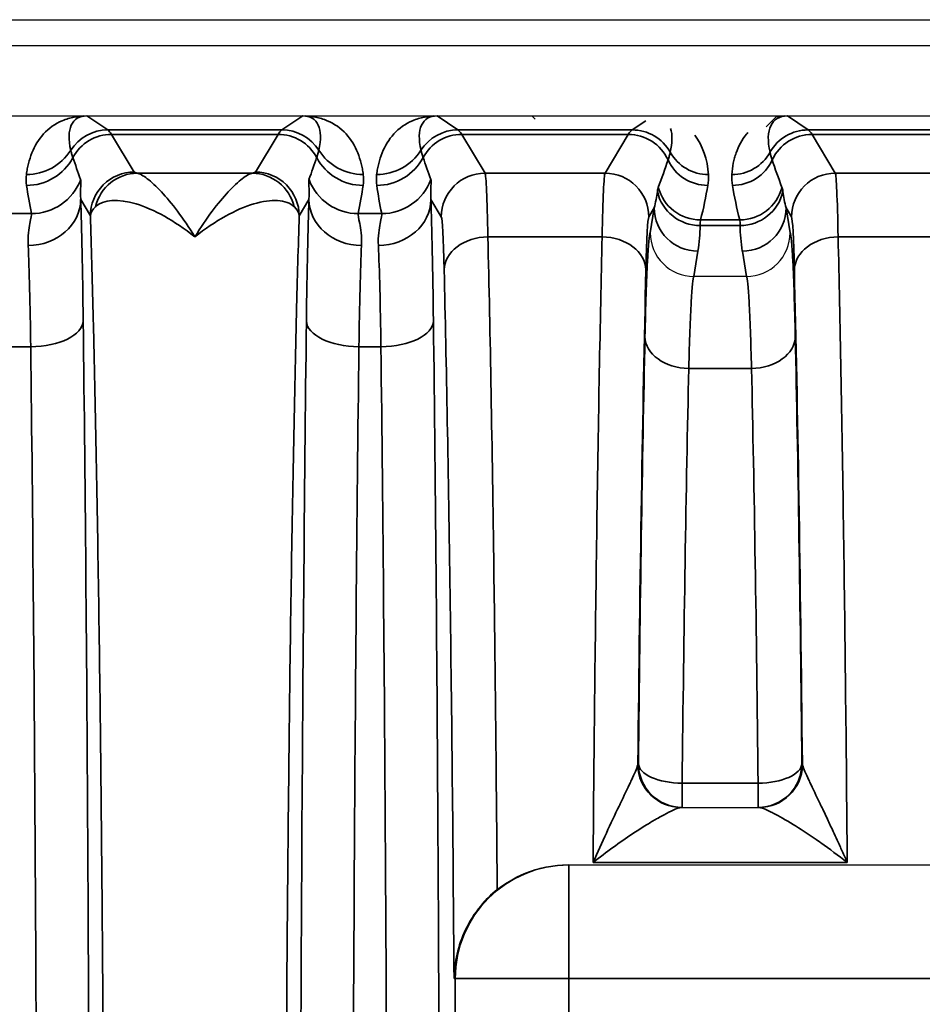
# Model space of a CAD drawing. Header units: millimetres. Extents: x 399 to 6233, y -1870 to 1602.
# Tile 528 of 656: x 5995 to 6005, y -98 to -86. Entities that reach past the tile are written whole.
import ezdxf

# ---------------------------------------------------------------- set-up
doc = ezdxf.new("R2010")
doc.units = ezdxf.units.MM
doc.layers.add('可見 (ISO)', color=7, linetype='Continuous', lineweight=25)
doc.layers.add('窄部可見 (ISO)', color=7, linetype='Continuous', lineweight=35)

msp = doc.modelspace()

# ---------------------------------------------------------------- linework, layer by layer
at = {"layer": '可見 (ISO)'}
for p, q in [((5974.43, -86.296), (6087.43, -86.296)), ((6083.18, -86.596), (5978.68, -86.596)), ((5978.68, -87.396), (6083.18, -87.396)), ((6000.567, -87.433), (6000.53, -87.396)), ((6003.206, -87.519), (6003.33, -87.396)), ((6002.379, -89.23), (6002.38, -89.23)), ((6002.979, -89.23), (6002.38, -89.23)), ((6002.979, -89.23), (6002.98, -89.23)), ((6002.234, -95.296), (6003.125, -95.296)), ((6000.941, -95.952), (6000.953, -95.952)), ((6000.953, -95.952), (6012.407, -95.952))]:
    msp.add_line(p, q, dxfattribs=at)
for start, end in [(238.9951, 238.996), (280.6179, 280.6183)]:
    msp.add_arc((6003.264, -92.296), 3, start, end, dxfattribs=at)
for points, knots in [([(5995.411, -87.396), (5995.418, -87.396), (5995.425, -87.396), (5995.431, -87.396), (5995.437, -87.396), (5995.442, -87.396), (5995.447, -87.396)], [0.00000000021, 0.00000000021, 0.00000000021, 0.00000000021, 0.00002113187, 0.00002113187, 0.00002113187, 0.0000394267, 0.0000394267, 0.0000394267, 0.0000394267]), ([(5997.912, -87.396), (5997.918, -87.396), (5997.924, -87.396), (5997.932, -87.396), (5997.937, -87.396), (5997.943, -87.396), (5997.949, -87.396)], [-0.00000491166, -0.00000491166, -0.00000491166, -0.00000491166, 0.00001772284, 0.00001772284, 0.00001772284, 0.00003506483, 0.00003506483, 0.00003506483, 0.00003506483]), ([(5999.411, -87.396), (5999.418, -87.396), (5999.425, -87.396), (5999.431, -87.396), (5999.437, -87.396), (5999.442, -87.396), (5999.447, -87.396)], [0.00000000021, 0.00000000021, 0.00000000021, 0.00000000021, 0.00002113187, 0.00002113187, 0.00002113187, 0.0000394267, 0.0000394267, 0.0000394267, 0.0000394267]), ([(6003.415, -87.396), (6003.421, -87.396), (6003.428, -87.396), (6003.434, -87.396), (6003.439, -87.396), (6003.443, -87.396), (6003.447, -87.396)], [0.00000000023, 0.00000000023, 0.00000000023, 0.00000000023, 0.00001896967, 0.00001896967, 0.00001896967, 0.00003403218, 0.00003403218, 0.00003403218, 0.00003403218]), ([(6001.88, -88.731), (6001.88, -88.862), (6001.934, -88.991), (6002.027, -89.083), (6002.119, -89.175), (6002.247, -89.229), (6002.379, -89.23)], [-0.0000151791, -0.0000151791, -0.0000151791, -0.0000151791, 0.0003786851, 0.0003786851, 0.0003786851, 0.0007725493, 0.0007725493, 0.0007725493, 0.0007725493]), ([(6002.98, -89.23), (6003.112, -89.229), (6003.241, -89.175), (6003.333, -89.083), (6003.425, -88.991), (6003.479, -88.861), (6003.479, -88.731)], [0, 0, 0, 0, 0.0003900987, 0.0003900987, 0.0003900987, 0.0007801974, 0.0007801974, 0.0007801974, 0.0007801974]), ([(6000.133, -96.235), (6000.225, -96.162), (6000.329, -96.099), (6000.6, -95.985), (6000.776, -95.952), (6000.941, -95.952)], [-0.48600082, -0.48600082, -0.48600082, -0.48600082, -0.45121155, -0.45121155, -0.40160969, -0.40160969, -0.40160969, -0.40160969]), ([(6000.133, -96.235), (6000.064, -96.29), (5999.999, -96.354), (5999.872, -96.508), (5999.814, -96.599), (5999.725, -96.785), (5999.693, -96.878), (5999.651, -97.063), (5999.641, -97.155), (5999.64, -97.248), (5999.64, -97.25), (5999.64, -97.252)], [0.0000025, 0.0000025, 0.0000025, 0.0000025, 0.0273791, 0.0273791, 0.0597, 0.0597, 0.089653, 0.089653, 0.1184213, 0.1184213, 0.1189519, 0.1189519, 0.1189519, 0.1189519])]:
    msp.add_open_spline(points, degree=3, knots=knots, dxfattribs=at)
at = {"layer": '窄部可見 (ISO)'}
for p, q in [((5995.447, -87.396), (5995.685, -87.555)), ((5997.674, -87.555), (5997.912, -87.396)), ((5999.447, -87.396), (5999.685, -87.555)), ((6003.447, -87.396), (6003.685, -87.555)), ((6001.674, -87.555), (6001.829, -87.452)), ((5995.685, -87.555), (5997.674, -87.555)), ((5997.63, -87.606), (5995.729, -87.606)), ((5995.729, -87.606), (5995.987, -88.037)), ((5997.372, -88.037), (5997.63, -87.606)), ((5999.685, -87.555), (6001.674, -87.555)), ((6001.63, -87.606), (5999.729, -87.606)), ((5999.729, -87.606), (5999.995, -88.049)), ((6001.365, -88.049), (6001.63, -87.606)), ((6003.685, -87.555), (6005.674, -87.555)), ((6005.63, -87.606), (6003.729, -87.606)), ((6003.729, -87.606), (6003.995, -88.049)), ((5996.023, -88.049), (5997.336, -88.049)), ((5999.995, -88.049), (6001.365, -88.049)), ((6003.995, -88.049), (6005.365, -88.049)), ((5995.487, -88.536), (5995.376, -88.351)), ((5997.983, -88.351), (5997.872, -88.536)), ((5999.495, -88.549), (5999.376, -88.351)), ((5994.546, -88.511), (5994.814, -88.511)), ((5998.546, -88.511), (5998.814, -88.511)), ((6001.927, -88.446), (6001.864, -88.549)), ((6001.88, -88.731), (6001.927, -88.446)), ((6003.495, -88.549), (6003.433, -88.446)), ((6003.433, -88.446), (6003.479, -88.731)), ((6002.908, -88.648), (6002.451, -88.648)), ((6002.456, -88.584), (6002.903, -88.584)), ((6001.332, -88.778), (6000.027, -88.778)), ((6005.332, -88.778), (6004.027, -88.778)), ((6002.426, -88.941), (6002.379, -89.23)), ((6002.98, -89.23), (6002.933, -88.941)), ((5994.805, -90.034), (5994.554, -90.034)), ((5998.805, -90.034), (5998.554, -90.034)), ((6003.038, -90.28), (6002.321, -90.28)), ((6001.741, -94.796), (6001.746, -94.796)), ((6003.613, -94.796), (6003.619, -94.796)), ((6002.246, -95.02), (6003.113, -95.02)), ((6002.246, -95.02), (6002.246, -95.296)), ((6003.113, -95.02), (6003.113, -95.296)), ((6000.953, -97.252), (6000.953, -95.952)), ((6004.131, -95.925), (6001.228, -95.925)), ((5999.653, -97.252), (5999.64, -97.252)), ((5999.653, -108.34), (5999.653, -97.252)), ((6000.953, -97.252), (5999.653, -97.252)), ((6012.407, -97.252), (6000.953, -97.252)), ((6000.953, -97.252), (6000.953, -108.34))]:
    msp.add_line(p, q, dxfattribs=at)
for centre, major_axis, ratio, start_param, end_param in [((5995.96, -88.238), (-0.641, 0.802), 0.399262, 5.974018, 6.980681), ((5997.399, -88.238), (0.641, 0.802), 0.399262, 5.585689, 6.592352), ((5999.96, -88.238), (-0.641, 0.802), 0.399262, 5.974018, 6.980681), ((6003.914, -88.207), (-0.601, 0.77), 0.425498, 5.962372, 7.023252), ((5995.685, -88.055), (0.277, 0.416), 0.999683, 0.588111, 1.594775), ((5995.729, -88.106), (0.429, 0.257), 0.999172, 1.030857, 2.112865), ((5995.656, -187.589), (0, 100.043), 0.020838, 6.248286, 6.269226), ((5997.703, -187.589), (0, 100.043), 0.020838, 0.01396, 0.034899), ((5997.63, -88.106), (-0.429, 0.257), 0.999172, 4.17032, 5.252328), ((5997.674, -88.055), (-0.277, 0.416), 0.999683, 4.688411, 5.695074), ((5999.685, -88.055), (-0.277, -0.416), 0.999683, 3.729704, 4.736367), ((5999.729, -88.106), (-0.429, -0.257), 0.999172, 4.17245, 5.254458), ((5999.656, -187.589), (0, 100.043), 0.020838, 6.248286, 6.269226), ((6001.703, -187.589), (0, 100.043), 0.020838, 0.01396, 0.034899), ((6001.63, -88.106), (-0.429, 0.257), 0.999172, 4.11114, 5.252328), ((6001.674, -88.055), (-0.277, 0.416), 0.999683, 4.634194, 5.695074), ((6003.685, -88.055), (-0.277, -0.416), 0.999683, 3.729704, 4.790584), ((6003.729, -88.106), (-0.429, -0.257), 0.999172, 4.17245, 5.313638), ((6003.656, -187.589), (0, 100.043), 0.020838, 6.248286, 6.269226), ((5994.756, -87.467), (-0.595, 0.075), 0.998245, 1.696485, 2.702846), ((5998.603, -87.467), (0.595, 0.075), 0.998245, 3.58034, 4.5867), ((5998.756, -87.467), (0.595, -0.075), 0.998245, 4.838078, 5.844438), ((6002.547, -87.567), (0.499, 0.035), 0.998264, 3.581597, 4.6421), ((6002.813, -87.567), (0.499, -0.035), 0.998264, 4.782678, 5.843181), ((5994.758, -87.591), (-0.594, -0.083), 0.998238, 1.431986, 2.513646), ((5996.182, -88.861), (-1.006, 2.097), 0.194686, 0.988663, 1.119241), ((5997.177, -88.861), (1.006, 2.097), 0.194686, 5.163945, 5.294522), ((5998.601, -87.591), (0.594, -0.083), 0.998238, 3.769539, 4.851199), ((5998.758, -87.591), (0.594, 0.083), 0.998238, 4.573579, 5.655239), ((6000.182, -88.861), (-1.006, 2.097), 0.194686, 0.988663, 1.119241), ((6001.265, -88.715), (0.922, 1.951), 0.210639, 5.070965, 5.241361), ((6002.539, -87.69), (0.493, -0.084), 0.998222, 3.739582, 4.880401), ((6002.82, -87.69), (0.493, 0.084), 0.998222, 4.544377, 5.685196), ((6004.094, -88.715), (-0.922, 1.951), 0.210639, 1.041825, 1.21222), ((5996.023, -88.549), (0.093, 0.491), 0.982993, 0.191203, 1.520008), ((5997.336, -88.549), (-0.093, 0.491), 0.982993, 4.763177, 6.091983), ((5999.995, -88.549), (-0.429, -0.257), 0.999172, 4.17245, 5.742515), ((5999.996, -90.58), (-0.003, 2.532), 0.018707, 5.503986, 6.245742), ((6001.363, -90.58), (0.003, 2.532), 0.018707, 0.037443, 0.7792), ((6001.365, -88.549), (-0.429, 0.257), 0.999172, 3.682263, 5.252328), ((6003.995, -88.549), (-0.429, -0.257), 0.999172, 4.17245, 5.742515), ((6003.996, -90.58), (-0.003, 2.532), 0.018707, 5.503986, 6.245742), ((5995.535, -88.945), (0.587, -1.898), 0.297416, 4.213099, 4.391173), ((5994.814, -87.913), (-0.588, -0.12), 0.998201, 1.369933, 2.582126), ((5998.546, -87.913), (0.588, -0.12), 0.998201, 3.70106, 4.913253), ((5997.825, -88.945), (-0.587, -1.898), 0.297416, 1.892012, 2.070087), ((5999.535, -88.945), (0.587, -1.898), 0.297416, 4.213099, 4.391173), ((5998.814, -87.913), (0.588, 0.12), 0.998201, 4.511525, 5.723718), ((6001.854, -88.818), (-0.551, -1.727), 0.284402, 1.796759, 2.032053), ((6003.505, -88.818), (0.551, -1.727), 0.284402, 4.251132, 4.486426), ((6001.426, -88.447), (0.316, 0.86), 0.52171, 4.902871, 5.118236), ((6002.451, -88.152), (-0.5, 0.002), 0.991894, 0.221473, 1.575179), ((6002.456, -88.085), (0.485, -0.121), 0.998166, 3.64424, 4.955399), ((6002.903, -88.085), (0.485, 0.121), 0.998166, 4.469379, 5.780538), ((6002.908, -88.152), (0.5, 0.002), 0.991894, 4.708006, 6.061712), ((6003.933, -88.447), (-0.316, 0.86), 0.52171, 1.164949, 1.380315), ((5994.776, -88.351), (0.6, 0.023), 0.876399, 4.678969, 6.239685), ((5995.349, -91.028), (-0.007, 3.096), 0.02085, 5.141677, 5.75691), ((5998.01, -91.028), (0.007, 3.096), 0.02085, 0.526276, 1.141508), ((5998.583, -88.351), (-0.6, 0.023), 0.876399, 0.0435, 1.604216), ((5998.776, -88.351), (0.6, 0.023), 0.876399, 4.678969, 6.239685), ((5999.349, -91.028), (-0.007, 3.096), 0.02085, 5.141677, 5.75691), ((5996.492, -88.551), (-1.005, 0.004), 0.337804, 5.940833, 6.254326), ((6002.426, -88.446), (-0.493, 0.081), 0.99168, 0.163411, 1.731546), ((6002.933, -88.446), (0.493, 0.081), 0.99168, 4.551639, 6.119774), ((5999.496, -90.658), (0.003, -2.11), 0.022449, 2.362381, 3.10414), ((6001.863, -90.658), (-0.003, -2.11), 0.022449, 3.179046, 3.920805), ((6001.933, -88.868), (-0.164, -0.971), 0.506318, 1.580737, 1.884292), ((6003.426, -88.868), (0.164, -0.971), 0.506318, 4.398893, 4.702449), ((6003.496, -90.658), (0.003, -2.11), 0.022449, 2.362381, 3.10414), ((6000.027, -89.156), (-0.5, -0.012), 0.756341, 4.694068, 6.251166), ((6001.332, -89.156), (0.5, -0.012), 0.756341, 0.032019, 1.589117), ((6004.027, -89.156), (-0.5, -0.012), 0.756341, 4.694068, 6.251166), ((5994.75, -91.108), (0.007, -2.58), 0.02502, 2.000071, 2.615298), ((5998.61, -91.108), (-0.007, -2.58), 0.02502, 3.667887, 4.283115), ((5998.75, -91.108), (0.007, -2.58), 0.02502, 2.000071, 2.615298), ((6002.079, -102.798), (0, -18.032), 0.020942, 3.854426, 4.252602), ((6003.28, -102.798), (0, 18.032), 0.020942, 5.172176, 5.570352), ((5994.805, -89.739), (0.6, 0.007), 0.49083, 4.706597, 6.259146), ((5998.554, -89.739), (-0.6, 0.007), 0.49083, 0.024039, 1.576589), ((5998.805, -89.739), (0.6, 0.007), 0.49083, 4.706597, 6.259146), ((6002.013, -100.454), (0.037, 15.127), 0.020036, 0.800388, 1.187453), ((6002.321, -89.919), (-0.5, 0.011), 0.722333, 0.030288, 1.586603), ((6003.038, -89.919), (0.5, 0.011), 0.722333, 4.696582, 6.252897), ((6003.346, -100.454), (0.037, -15.127), 0.020036, 1.954139, 2.341205), ((5994.32, -102.796), (0, -26), 0.02143, 1.570796, 2.083868), ((5998.32, -102.796), (0, -26), 0.02143, 1.570796, 2.083868), ((6002.513, -100.52), (0.037, 14.702), 0.020614, 0.800391, 1.187456), ((6002.846, -100.52), (0.037, -14.702), 0.020614, 1.954136, 2.341202), ((6001.24, -94.772), (-0.501, 0.023), 0.444094, 3.042618, 3.133652), ((6002.234, -94.796), (0, -0.5), 0.994724, 4.752585, 6.283185), ((6002.24, -94.796), (0, -0.5), 0.999781, 4.712389, 6.283185), ((6002.246, -94.796), (-0.5, 0.005), 0.448798, 0.023437, 1.575518), ((6002.246, -94.796), (0, -0.5), 0.999781, 4.712389, 6.283185), ((6003.113, -94.796), (0.5, 0.005), 0.448798, 4.707667, 6.259748), ((6003.113, -94.796), (0, -0.5), 0.999781, 0, 1.570796), ((6003.119, -94.796), (0, -0.5), 0.999781, 0, 1.570796), ((6003.125, -94.796), (0, -0.5), 0.994724, 0, 1.5306), ((6004.119, -94.772), (-0.501, -0.023), 0.444094, 0.007941, 0.098975), ((6000.953, -97.252), (0, 1.3), 0.999781, 0, 1.570796)]:
    msp.add_ellipse(centre, major_axis=major_axis, ratio=ratio, start_param=start_param, end_param=end_param, dxfattribs=at)
for points, knots in [([(5994.756, -88.066), (5994.759, -88.043), (5994.762, -88.021), (5994.766, -88), (5994.77, -87.978), (5994.775, -87.958), (5994.78, -87.938), (5994.79, -87.897), (5994.803, -87.857), (5994.819, -87.818), (5994.851, -87.738), (5994.896, -87.664), (5994.953, -87.602), (5995.012, -87.536), (5995.085, -87.484), (5995.166, -87.45), (5995.21, -87.431), (5995.256, -87.417), (5995.302, -87.409), (5995.338, -87.402), (5995.374, -87.398), (5995.411, -87.396)], [5.2774615, 5.2774615, 5.2774615, 5.2774615, 5.3361469, 5.3361469, 5.3361469, 5.3948827, 5.3948827, 5.3948827, 5.5128985, 5.5128985, 5.5128985, 5.7541006, 5.7541006, 5.7541006, 6.0094082, 6.0094082, 6.0094082, 6.1463346, 6.1463346, 6.1463346, 6.2510171, 6.2510171, 6.2510171, 6.2510171]), ([(5997.949, -87.396), (5997.985, -87.398), (5998.021, -87.402), (5998.057, -87.409), (5998.104, -87.417), (5998.149, -87.431), (5998.193, -87.45), (5998.274, -87.484), (5998.347, -87.536), (5998.407, -87.602), (5998.463, -87.664), (5998.508, -87.738), (5998.54, -87.818), (5998.556, -87.857), (5998.569, -87.897), (5998.579, -87.938), (5998.584, -87.958), (5998.589, -87.978), (5998.593, -88), (5998.597, -88.021), (5998.6, -88.043), (5998.603, -88.066)], [3.1737609, 3.1737609, 3.1737609, 3.1737609, 3.2784434, 3.2784434, 3.2784434, 3.4153698, 3.4153698, 3.4153698, 3.6706773, 3.6706773, 3.6706773, 3.9118795, 3.9118795, 3.9118795, 4.0298953, 4.0298953, 4.0298953, 4.0886311, 4.0886311, 4.0886311, 4.1473165, 4.1473165, 4.1473165, 4.1473165]), ([(5998.756, -88.066), (5998.759, -88.043), (5998.762, -88.021), (5998.766, -88), (5998.77, -87.978), (5998.775, -87.958), (5998.78, -87.938), (5998.79, -87.897), (5998.803, -87.857), (5998.819, -87.818), (5998.851, -87.738), (5998.896, -87.664), (5998.953, -87.602), (5999.012, -87.536), (5999.085, -87.484), (5999.166, -87.45), (5999.21, -87.431), (5999.256, -87.417), (5999.302, -87.409), (5999.338, -87.402), (5999.374, -87.398), (5999.411, -87.396)], [2.1358688, 2.1358688, 2.1358688, 2.1358688, 2.1945542, 2.1945542, 2.1945542, 2.25329, 2.25329, 2.25329, 2.3713058, 2.3713058, 2.3713058, 2.612508, 2.612508, 2.612508, 2.8678155, 2.8678155, 2.8678155, 3.004742, 3.004742, 3.004742, 3.1094244, 3.1094244, 3.1094244, 3.1094244]), ([(6002.813, -88.067), (6002.816, -88.02), (6002.822, -87.976), (6002.83, -87.935), (6002.834, -87.915), (6002.839, -87.895), (6002.844, -87.876), (6002.849, -87.856), (6002.855, -87.837), (6002.862, -87.818), (6002.889, -87.74), (6002.928, -87.667), (6002.979, -87.604), (6002.985, -87.598), (6002.99, -87.592), (6002.995, -87.586)], [2.0816524, 2.0816524, 2.0816524, 2.0816524, 2.2088695, 2.2088695, 2.2088695, 2.2718747, 2.2718747, 2.2718747, 2.3347165, 2.3347165, 2.3347165, 2.5879261, 2.5879261, 2.5879261, 2.613435, 2.613435, 2.613435, 2.613435]), ([(5995.263, -87.788), (5995.265, -87.799), (5995.269, -87.812), (5995.273, -87.825), (5995.277, -87.84), (5995.282, -87.855), (5995.288, -87.872)], [0, 0, 0, 0, 0.001000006, 0.001000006, 0.001000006, 0.00208995, 0.00208995, 0.00208995, 0.00208995]), ([(5998.072, -87.872), (5998.077, -87.857), (5998.081, -87.842), (5998.085, -87.829), (5998.09, -87.814), (5998.093, -87.8), (5998.096, -87.788)], [0, 0, 0, 0, 0.001000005, 0.001000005, 0.001000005, 0.002089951, 0.002089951, 0.002089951, 0.002089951]), ([(5999.263, -87.788), (5999.265, -87.799), (5999.269, -87.812), (5999.273, -87.825), (5999.277, -87.84), (5999.282, -87.855), (5999.288, -87.872)], [0, 0, 0, 0, 0.001000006, 0.001000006, 0.001000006, 0.00208995, 0.00208995, 0.00208995, 0.00208995]), ([(6002.085, -87.898), (6002.09, -87.883), (6002.095, -87.868), (6002.099, -87.854), (6002.103, -87.839), (6002.107, -87.825), (6002.11, -87.811)], [0, 0, 0, 0, 0.001000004, 0.001000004, 0.001000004, 0.002089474, 0.002089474, 0.002089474, 0.002089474]), ([(6003.249, -87.811), (6003.252, -87.823), (6003.255, -87.836), (6003.259, -87.85), (6003.264, -87.865), (6003.269, -87.881), (6003.274, -87.898)], [0, 0, 0, 0, 0.001000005, 0.001000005, 0.001000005, 0.002089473, 0.002089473, 0.002089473, 0.002089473]), ([(5995.487, -88.536), (5995.487, -88.406), (5995.541, -88.276), (5995.634, -88.183), (5995.726, -88.091), (5995.856, -88.037), (5995.987, -88.037)], [0, 0, 0, 0, 0.5, 0.5, 0.5, 1, 1, 1, 1]), ([(5996.023, -88.049), (5996.05, -88.056), (5996.09, -88.077), (5996.137, -88.113), (5996.184, -88.149), (5996.239, -88.199), (5996.298, -88.262), (5996.356, -88.324), (5996.418, -88.398), (5996.482, -88.484), (5996.546, -88.57), (5996.614, -88.67), (5996.68, -88.778)], [0, 0, 0, 0, 0.000534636, 0.000534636, 0.000534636, 0.001069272, 0.001069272, 0.001069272, 0.001603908, 0.001603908, 0.001603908, 0.002138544, 0.002138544, 0.002138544, 0.002138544]), ([(5996.68, -88.778), (5996.813, -88.56), (5996.945, -88.387), (5997.12, -88.199), (5997.175, -88.149), (5997.269, -88.077), (5997.309, -88.056), (5997.336, -88.049)], [-0.000011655, -0.000011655, -0.000011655, -0.000011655, 0.001067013, 0.001067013, 0.001606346, 0.001606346, 0.00214568, 0.00214568, 0.00214568, 0.00214568]), ([(5997.872, -88.536), (5997.872, -88.406), (5997.818, -88.276), (5997.725, -88.183), (5997.633, -88.091), (5997.503, -88.037), (5997.372, -88.037)], [0, 0, 0, 0, 0.5, 0.5, 0.5, 1, 1, 1, 1]), ([(5995.375, -88.122), (5995.38, -88.134), (5995.379, -88.159), (5995.377, -88.196), (5995.377, -88.197), (5995.376, -88.198), (5995.376, -88.199), (5995.374, -88.236), (5995.371, -88.286), (5995.376, -88.351)], [0, 0, 0, 0, 0.000774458, 0.000774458, 0.000774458, 0.000793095, 0.000793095, 0.000793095, 0.001548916, 0.001548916, 0.001548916, 0.001548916]), ([(5997.983, -88.351), (5997.989, -88.286), (5997.985, -88.235), (5997.983, -88.198), (5997.983, -88.197), (5997.983, -88.197), (5997.983, -88.196), (5997.98, -88.158), (5997.979, -88.134), (5997.984, -88.122)], [0, 0, 0, 0, 0.000759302, 0.000759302, 0.000759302, 0.000774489, 0.000774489, 0.000774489, 0.001548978, 0.001548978, 0.001548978, 0.001548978]), ([(5999.375, -88.122), (5999.38, -88.134), (5999.379, -88.159), (5999.377, -88.196), (5999.377, -88.197), (5999.376, -88.198), (5999.376, -88.199), (5999.374, -88.236), (5999.371, -88.286), (5999.376, -88.351)], [0, 0, 0, 0, 0.000774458, 0.000774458, 0.000774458, 0.000793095, 0.000793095, 0.000793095, 0.001548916, 0.001548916, 0.001548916, 0.001548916]), ([(6001.963, -88.258), (6001.964, -88.248), (6001.966, -88.239), (6001.968, -88.231), (6001.969, -88.224), (6001.971, -88.218), (6001.973, -88.212)], [0, 0, 0, 0, 0.0003730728, 0.0003730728, 0.0003730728, 0.0007194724, 0.0007194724, 0.0007194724, 0.0007194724]), ([(6003.386, -88.212), (6003.388, -88.218), (6003.39, -88.224), (6003.391, -88.231), (6003.393, -88.239), (6003.395, -88.248), (6003.396, -88.258)], [0, 0, 0, 0, 0.0003464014, 0.0003464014, 0.0003464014, 0.0007194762, 0.0007194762, 0.0007194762, 0.0007194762]), ([(5996.68, -88.778), (5996.444, -88.59), (5996.212, -88.462), (5996.008, -88.401), (5995.805, -88.341), (5995.633, -88.35), (5995.546, -88.432)], [-0.000011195, -0.000011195, -0.000011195, -0.000011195, 0.001104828, 0.001104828, 0.001104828, 0.002220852, 0.002220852, 0.002220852, 0.002220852]), ([(5997.814, -88.432), (5997.77, -88.391), (5997.704, -88.368), (5997.625, -88.363), (5997.547, -88.358), (5997.453, -88.371), (5997.352, -88.401), (5997.15, -88.461), (5996.915, -88.59), (5996.68, -88.778)], [0, 0, 0, 0, 0.000558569, 0.000558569, 0.000558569, 0.001117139, 0.001117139, 0.001117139, 0.002234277, 0.002234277, 0.002234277, 0.002234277]), ([(5994.776, -88.877), (5994.771, -88.769), (5994.785, -88.685), (5994.808, -88.563), (5994.817, -88.525), (5994.814, -88.511)], [0, 0, 0, 0, 0.000661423, 0.000661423, 0.001322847, 0.001322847, 0.001322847, 0.001322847]), ([(5995.487, -117.056), (5995.498, -116.709), (5995.508, -116.336), (5995.518, -115.947), (5995.52, -115.884), (5995.521, -115.819), (5995.523, -115.754), (5995.534, -115.29), (5995.545, -114.794), (5995.554, -114.275), (5995.564, -113.757), (5995.573, -113.213), (5995.582, -112.643), (5995.59, -112.074), (5995.598, -111.476), (5995.605, -110.86), (5995.608, -110.599), (5995.61, -110.335), (5995.613, -110.068), (5995.617, -109.704), (5995.62, -109.334), (5995.623, -108.959), (5995.628, -108.308), (5995.633, -107.637), (5995.636, -106.953), (5995.643, -105.583), (5995.647, -104.197), (5995.647, -102.796), (5995.647, -101.395), (5995.643, -100.01), (5995.636, -98.639), (5995.63, -97.559), (5995.623, -96.519), (5995.613, -95.524), (5995.61, -95.257), (5995.608, -94.993), (5995.605, -94.732), (5995.598, -94.116), (5995.59, -93.519), (5995.582, -92.949), (5995.573, -92.38), (5995.564, -91.836), (5995.554, -91.317), (5995.545, -90.798), (5995.534, -90.302), (5995.523, -89.838), (5995.521, -89.773), (5995.52, -89.708), (5995.518, -89.645), (5995.508, -89.256), (5995.498, -88.883), (5995.487, -88.536)], [0.0267397, 0.0267397, 0.0267397, 0.0267397, 0.0775919, 0.0775919, 0.0775919, 0.0858976, 0.0858976, 0.0858976, 0.1450554, 0.1450554, 0.1450554, 0.2042133, 0.2042133, 0.2042133, 0.2633711, 0.2633711, 0.2633711, 0.2884173, 0.2884173, 0.2884173, 0.322529, 0.322529, 0.322529, 0.3816868, 0.3816868, 0.3816868, 0.5, 0.5, 0.5, 0.6183182, 0.6183182, 0.6183182, 0.7115983, 0.7115983, 0.7115983, 0.7366339, 0.7366339, 0.7366339, 0.7957918, 0.7957918, 0.7957918, 0.8549496, 0.8549496, 0.8549496, 0.9141075, 0.9141075, 0.9141075, 0.9224155, 0.9224155, 0.9224155, 0.9732653, 0.9732653, 0.9732653, 0.9732653]), ([(5997.872, -88.536), (5997.861, -88.883), (5997.851, -89.256), (5997.841, -89.645), (5997.839, -89.708), (5997.838, -89.773), (5997.836, -89.838), (5997.825, -90.302), (5997.815, -90.798), (5997.805, -91.317), (5997.795, -91.835), (5997.786, -92.379), (5997.777, -92.949), (5997.769, -93.518), (5997.761, -94.116), (5997.755, -94.732), (5997.752, -94.993), (5997.749, -95.257), (5997.746, -95.524), (5997.743, -95.888), (5997.739, -96.258), (5997.736, -96.633), (5997.731, -97.284), (5997.727, -97.955), (5997.723, -98.639), (5997.716, -100.009), (5997.712, -101.395), (5997.712, -102.796), (5997.712, -104.197), (5997.716, -105.582), (5997.723, -106.953), (5997.729, -108.033), (5997.736, -109.073), (5997.746, -110.068), (5997.749, -110.335), (5997.752, -110.599), (5997.755, -110.86), (5997.761, -111.476), (5997.769, -112.073), (5997.777, -112.643), (5997.786, -113.212), (5997.795, -113.756), (5997.805, -114.275), (5997.815, -114.794), (5997.825, -115.29), (5997.836, -115.754), (5997.838, -115.819), (5997.839, -115.884), (5997.841, -115.947), (5997.851, -116.336), (5997.861, -116.709), (5997.872, -117.056)], [0.0267397, 0.0267397, 0.0267397, 0.0267397, 0.0775919, 0.0775919, 0.0775919, 0.0858976, 0.0858976, 0.0858976, 0.1450554, 0.1450554, 0.1450554, 0.2042133, 0.2042133, 0.2042133, 0.2633711, 0.2633711, 0.2633711, 0.2884173, 0.2884173, 0.2884173, 0.322529, 0.322529, 0.322529, 0.3816868, 0.3816868, 0.3816868, 0.5, 0.5, 0.5, 0.6183182, 0.6183182, 0.6183182, 0.7115983, 0.7115983, 0.7115983, 0.7366339, 0.7366339, 0.7366339, 0.7957918, 0.7957918, 0.7957918, 0.8549496, 0.8549496, 0.8549496, 0.9141075, 0.9141075, 0.9141075, 0.9224155, 0.9224155, 0.9224155, 0.9732653, 0.9732653, 0.9732653, 0.9732653]), ([(5998.546, -88.511), (5998.542, -88.525), (5998.551, -88.562), (5998.574, -88.684), (5998.588, -88.769), (5998.583, -88.877)], [0, 0, 0, 0, 0.000661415, 0.000661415, 0.001322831, 0.001322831, 0.001322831, 0.001322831]), ([(5998.776, -88.877), (5998.771, -88.769), (5998.785, -88.685), (5998.808, -88.563), (5998.817, -88.525), (5998.814, -88.511)], [0, 0, 0, 0, 0.000661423, 0.000661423, 0.001322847, 0.001322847, 0.001322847, 0.001322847]), ([(6002.456, -88.584), (6002.455, -88.59), (6002.453, -88.598), (6002.453, -88.609), (6002.452, -88.619), (6002.451, -88.632), (6002.451, -88.648)], [0, 0, 0, 0, 0.0003301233, 0.0003301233, 0.0003301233, 0.0006862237, 0.0006862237, 0.0006862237, 0.0006862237]), ([(6002.908, -88.648), (6002.908, -88.632), (6002.907, -88.619), (6002.907, -88.609), (6002.906, -88.598), (6002.905, -88.59), (6002.903, -88.584)], [0, 0, 0, 0, 0.0003560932, 0.0003560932, 0.0003560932, 0.0006862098, 0.0006862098, 0.0006862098, 0.0006862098]), ([(6001.821, -89.919), (6001.829, -89.564), (6001.838, -89.266), (6001.849, -89.061), (6001.859, -88.862), (6001.869, -88.751), (6001.88, -88.731)], [0.8072897, 0.8072897, 0.8072897, 0.8072897, 1.1737239, 1.1737239, 1.1737239, 1.5303326, 1.5303326, 1.5303326, 1.5303326]), ([(6003.479, -88.731), (6003.49, -88.751), (6003.5, -88.862), (6003.51, -89.061), (6003.521, -89.266), (6003.53, -89.564), (6003.538, -89.919)], [1.6112601, 1.6112601, 1.6112601, 1.6112601, 1.9678687, 1.9678687, 1.9678687, 2.3343029, 2.3343029, 2.3343029, 2.3343029]), ([(6000.027, -88.778), (6000.053, -89.875), (6000.076, -91.165), (6000.095, -92.585), (6000.111, -93.734), (6000.123, -94.967), (6000.133, -96.235)], [2.2837463, 2.2837463, 2.2837463, 2.2837463, 2.5578984, 2.5578984, 2.5578984, 2.7796713, 2.7796713, 2.7796713, 2.7796713]), ([(6001.228, -95.925), (6001.239, -94.575), (6001.254, -93.27), (6001.271, -92.068), (6001.289, -90.851), (6001.309, -89.74), (6001.332, -88.778)], [0.3798324, 0.3798324, 0.3798324, 0.3798324, 0.617412, 0.617412, 0.617412, 0.8578464, 0.8578464, 0.8578464, 0.8578464]), ([(6004.027, -88.778), (6004.05, -89.74), (6004.07, -90.851), (6004.088, -92.068), (6004.105, -93.27), (6004.12, -94.575), (6004.131, -95.925)], [2.2837463, 2.2837463, 2.2837463, 2.2837463, 2.5241806, 2.5241806, 2.5241806, 2.7617603, 2.7617603, 2.7617603, 2.7617603]), ([(5999.64, -97.252), (5999.629, -95.721), (5999.614, -94.228), (5999.595, -92.861), (5999.576, -91.477), (5999.553, -90.221), (5999.527, -89.156)], [3.4541443, 3.4541443, 3.4541443, 3.4541443, 3.7251656, 3.7251656, 3.7251656, 3.999439, 3.999439, 3.999439, 3.999439]), ([(6002.38, -89.23), (6002.37, -89.245), (6002.359, -89.344), (6002.349, -89.523), (6002.338, -89.704), (6002.329, -89.967), (6002.321, -90.28)], [4.7472956, 4.7472956, 4.7472956, 4.7472956, 5.1094328, 5.1094328, 5.1094328, 5.4758956, 5.4758956, 5.4758956, 5.4758956]), ([(6003.038, -90.28), (6003.03, -89.967), (6003.021, -89.704), (6003.011, -89.523), (6003, -89.344), (6002.99, -89.245), (6002.979, -89.23)], [3.9488824, 3.9488824, 3.9488824, 3.9488824, 4.3153451, 4.3153451, 4.3153451, 4.6774824, 4.6774824, 4.6774824, 4.6774824]), ([(5995.405, -89.739), (5995.429, -91.721), (5995.447, -93.847), (5995.459, -96.047), (5995.471, -98.247), (5995.477, -100.521), (5995.477, -102.796)], [5.7701132, 5.7701132, 5.7701132, 5.7701132, 6.0266493, 6.0266493, 6.0266493, 6.2831853, 6.2831853, 6.2831853, 6.2831853]), ([(5997.954, -115.853), (5997.931, -113.871), (5997.913, -111.745), (5997.9, -109.545), (5997.888, -107.345), (5997.882, -105.071), (5997.882, -102.796), (5997.882, -100.521), (5997.888, -98.247), (5997.9, -96.047), (5997.913, -93.847), (5997.931, -91.721), (5997.954, -89.739)], [2.628521, 2.628521, 2.628521, 2.628521, 2.885057, 2.885057, 2.885057, 3.141593, 3.141593, 3.141593, 3.398129, 3.398129, 3.398129, 3.654665, 3.654665, 3.654665, 3.654665]), ([(5999.405, -89.739), (5999.429, -91.721), (5999.447, -93.847), (5999.459, -96.047), (5999.471, -98.247), (5999.477, -100.521), (5999.477, -102.796)], [5.7701132, 5.7701132, 5.7701132, 5.7701132, 6.0266493, 6.0266493, 6.0266493, 6.2831853, 6.2831853, 6.2831853, 6.2831853]), ([(5998.554, -90.034), (5998.53, -91.971), (5998.512, -94.048), (5998.488, -98.35), (5998.482, -100.573), (5998.482, -105.019), (5998.488, -107.242), (5998.512, -111.544), (5998.53, -113.621), (5998.554, -115.558)], [2.628521, 2.628521, 2.628521, 2.628521, 2.885057, 2.885057, 3.141593, 3.141593, 3.398129, 3.398129, 3.654665, 3.654665, 3.654665, 3.654665]), ([(6001.228, -95.925), (6001.33, -95.695), (6001.432, -95.476), (6001.525, -95.281), (6001.53, -95.27), (6001.535, -95.26), (6001.54, -95.249), (6001.581, -95.163), (6001.62, -95.083), (6001.654, -95.011), (6001.658, -95.002), (6001.662, -94.993), (6001.666, -94.985), (6001.683, -94.949), (6001.699, -94.915), (6001.711, -94.885), (6001.723, -94.858), (6001.732, -94.834), (6001.737, -94.816)], [-0.00000792, -0.00000792, -0.00000792, -0.00000792, 0.000796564, 0.000796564, 0.000796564, 0.000840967, 0.000840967, 0.000840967, 0.001198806, 0.001198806, 0.001198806, 0.001242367, 0.001242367, 0.001242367, 0.001429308, 0.001429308, 0.001429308, 0.001601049, 0.001601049, 0.001601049, 0.001601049]), ([(6003.622, -94.816), (6003.627, -94.834), (6003.636, -94.858), (6003.648, -94.885), (6003.661, -94.915), (6003.676, -94.949), (6003.693, -94.985), (6003.697, -94.993), (6003.701, -95.002), (6003.705, -95.011), (6003.739, -95.083), (6003.778, -95.164), (6003.819, -95.249), (6003.824, -95.26), (6003.829, -95.27), (6003.834, -95.281), (6003.858, -95.33), (6003.881, -95.38), (6003.906, -95.432), (6003.927, -95.477), (6003.948, -95.523), (6003.97, -95.57), (6003.986, -95.603), (6004.001, -95.637), (6004.017, -95.671), (6004.036, -95.713), (6004.055, -95.754), (6004.074, -95.797), (6004.093, -95.839), (6004.112, -95.882), (6004.131, -95.925)], [0, 0, 0, 0, 0.000171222, 0.000171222, 0.000171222, 0.000358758, 0.000358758, 0.000358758, 0.000403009, 0.000403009, 0.000403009, 0.000761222, 0.000761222, 0.000761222, 0.000806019, 0.000806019, 0.000806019, 0.001007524, 0.001007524, 0.001007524, 0.001183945, 0.001183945, 0.001183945, 0.001309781, 0.001309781, 0.001309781, 0.001460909, 0.001460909, 0.001460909, 0.001612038, 0.001612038, 0.001612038, 0.001612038]), ([(6002.234, -95.296), (6002.225, -95.296), (6002.207, -95.301), (6002.184, -95.31), (6002.159, -95.32), (6002.128, -95.334), (6002.095, -95.351), (6002.088, -95.354), (6002.082, -95.357), (6002.075, -95.361), (6002.038, -95.38), (6001.997, -95.402), (6001.954, -95.427), (6001.919, -95.447), (6001.883, -95.469), (6001.846, -95.491), (6001.837, -95.497), (6001.828, -95.502), (6001.819, -95.508), (6001.773, -95.537), (6001.726, -95.568), (6001.677, -95.6), (6001.532, -95.696), (6001.38, -95.807), (6001.228, -95.925)], [0, 0, 0, 0, 0.000176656, 0.000176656, 0.000176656, 0.000361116, 0.000361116, 0.000361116, 0.000395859, 0.000395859, 0.000395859, 0.000593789, 0.000593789, 0.000593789, 0.000753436, 0.000753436, 0.000753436, 0.000791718, 0.000791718, 0.000791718, 0.000989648, 0.000989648, 0.000989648, 0.001583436, 0.001583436, 0.001583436, 0.001583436]), ([(6004.131, -95.925), (6004.03, -95.846), (6003.929, -95.771), (6003.829, -95.701), (6003.824, -95.697), (6003.818, -95.693), (6003.813, -95.689), (6003.719, -95.624), (6003.627, -95.563), (6003.54, -95.508), (6003.531, -95.502), (6003.522, -95.497), (6003.513, -95.492), (6003.431, -95.441), (6003.351, -95.395), (6003.284, -95.361), (6003.277, -95.357), (6003.271, -95.354), (6003.264, -95.351), (6003.231, -95.334), (6003.2, -95.32), (6003.175, -95.31), (6003.152, -95.301), (6003.134, -95.296), (6003.125, -95.296)], [-0.000006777, -0.000006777, -0.000006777, -0.000006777, 0.000388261, 0.000388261, 0.000388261, 0.000410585, 0.000410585, 0.000410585, 0.000783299, 0.000783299, 0.000783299, 0.000821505, 0.000821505, 0.000821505, 0.001178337, 0.001178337, 0.001178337, 0.00121301, 0.00121301, 0.00121301, 0.001397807, 0.001397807, 0.001397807, 0.001573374, 0.001573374, 0.001573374, 0.001573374])]:
    msp.add_open_spline(points, degree=3, knots=knots, dxfattribs=at)
for points in [[(6003.319, -87.407), (6003.351, -87.401), (6003.383, -87.397), (6003.415, -87.396)], [(6002.11, -87.811), (6002.134, -87.706), (6002.137, -87.61), (6002.113, -87.538)], [(6002.389, -87.616), (6002.481, -87.733), (6002.534, -87.893), (6002.547, -88.067)], [(5994.758, -88.19), (5994.752, -88.148), (5994.751, -88.107), (5994.756, -88.066)], [(5995.987, -88.037), (5995.99, -88.041), (5996.001, -88.045), (5996.023, -88.049)], [(5997.336, -88.049), (5997.358, -88.045), (5997.37, -88.041), (5997.372, -88.037)], [(5998.603, -88.066), (5998.608, -88.107), (5998.607, -88.148), (5998.601, -88.19)], [(5998.758, -88.19), (5998.752, -88.148), (5998.751, -88.107), (5998.756, -88.066)], [(6002.547, -88.067), (6002.549, -88.108), (6002.546, -88.149), (6002.539, -88.19)], [(6002.82, -88.19), (6002.813, -88.149), (6002.81, -88.108), (6002.813, -88.067)], [(5997.872, -88.536), (5997.869, -88.501), (5997.85, -88.467), (5997.814, -88.432)]]:
    msp.add_open_spline(points, degree=3, dxfattribs=at)

doc.saveas('drawing.dxf')
